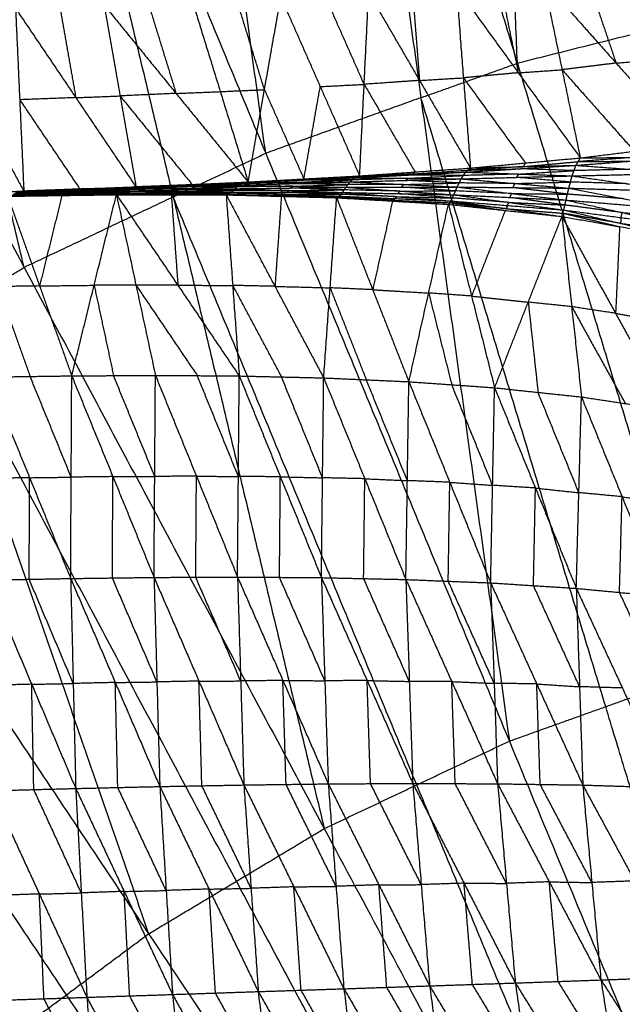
# Model space of a CAD drawing. Header units: millimetres. Extents: x -106 to 110, y -96 to 120.
# Tile 741 of 1020: x -15 to -7, y 33 to 46. Entities that reach past the tile are written whole.
import ezdxf

# ---------------------------------------------------------------- set-up
doc = ezdxf.new("R2010")
doc.units = ezdxf.units.MM
doc.header["$MEASUREMENT"] = 0
doc.layers.add('Default', color=7, linetype='Continuous', true_color=0x000000)

msp = doc.modelspace()

# ---------------------------------------------------------------- linework, layer by layer
at = {"layer": 'Default'}
for points in [[(-8.279, 45.245, 3.779), (-8.438, 49.393, 3.794), (-8.597, 53.54, 3.809)], [(-10.64, 53.028, 3.809), (-9.511, 44.805, 3.779), (-8.381, 36.581, 3.749)], [(-10.64, 53.028, 3.809), (-8.279, 45.245, 3.779), (-5.918, 37.463, 3.749)], [(-11.494, 44.095, 3.779), (-12.058, 48.207, 3.794), (-12.623, 52.319, 3.809)], [(-14.606, 51.609, 3.809), (-12.676, 43.536, 3.779), (-10.746, 35.463, 3.749)], [(-14.606, 51.609, 3.809), (-11.494, 44.095, 3.779), (-8.381, 36.581, 3.749)], [(-14.58, 42.636, 3.779), (-15.545, 46.672, 3.794), (-16.51, 50.709, 3.809)], [(-18.414, 49.808, 3.809), (-15.702, 41.963, 3.779), (-12.99, 34.118, 3.749)], [(-18.414, 49.808, 3.809), (-14.58, 42.636, 3.779), (-10.746, 35.463, 3.749)], [(-22.026, 47.643, 3.809), (-17.508, 40.88, 3.779), (-12.99, 34.118, 3.749)], [(-7.387, 46.336, -1.656), (-7.202, 45.792, -1.238), (-7.017, 45.248, -0.82)], [(-9.058, 46.212, -1.718), (-8.968, 45.059, -0.838), (-8.878, 43.906, 0.042)], [(-9.058, 46.212, -1.718), (-8.267, 45.124, -0.839), (-7.475, 44.036, 0.041)], [(-8.5, 46.251, -1.699), (-8.383, 45.687, -1.269), (-8.267, 45.124, -0.839)], [(-7.942, 46.29, -1.68), (-7.708, 45.163, -0.82), (-7.475, 44.036, 0.041)], [(-7.942, 46.29, -1.68), (-7.017, 45.248, -0.82), (-6.093, 44.206, 0.04)], [(-11.51, 44.908, -0.861), (-11.688, 45.486, -1.317), (-11.866, 46.063, -1.773)], [(-11.718, 43.728, 0.045), (-11.51, 44.908, -0.861), (-11.301, 46.089, -1.767)], [(-11.301, 46.089, -1.767), (-10.797, 44.947, -0.862), (-10.294, 43.806, 0.043)], [(-10.236, 44.976, -0.852), (-10.488, 45.547, -1.304), (-10.74, 46.117, -1.757)], [(-10.294, 43.806, 0.043), (-10.236, 44.976, -0.852), (-10.179, 46.146, -1.747)], [(-10.179, 46.146, -1.747), (-9.529, 45.026, -0.853), (-8.878, 43.906, 0.042)], [(-9.619, 46.179, -1.733), (-9.574, 45.603, -1.293), (-9.529, 45.026, -0.853)], [(-14.69, 45.947, -1.788), (-14.637, 44.779, -0.87), (-14.584, 43.61, 0.048)], [(-14.69, 45.947, -1.788), (-13.92, 44.806, -0.871), (-13.151, 43.665, 0.046)], [(-14.125, 45.969, -1.787), (-14.023, 45.388, -1.329), (-13.92, 44.806, -0.871)], [(-13.56, 45.991, -1.785), (-13.355, 44.828, -0.87), (-13.151, 43.665, 0.046)], [(-13.56, 45.991, -1.785), (-12.639, 44.86, -0.87), (-11.718, 43.728, 0.045)], [(-12.995, 46.014, -1.782), (-12.817, 45.437, -1.326), (-12.639, 44.86, -0.87)], [(-12.431, 46.037, -1.779), (-12.074, 44.883, -0.867), (-11.718, 43.728, 0.045)], [(-15.816, 45.904, -1.787), (-15.2, 44.757, -0.869), (-14.584, 43.61, 0.048)], [(-6.236, 45.757, 3.779), (-7.258, 45.501, 3.779), (-8.279, 45.245, 3.779)], [(-9.511, 44.805, 3.779), (-8.895, 45.025, 3.779), (-8.279, 45.245, 3.779)], [(-7.017, 45.248, -0.82), (-7.363, 45.205, -0.82), (-7.708, 45.163, -0.82)], [(-7.017, 45.248, -0.82), (-6.74, 45.271, -0.808), (-6.462, 45.294, -0.796)], [(-9.529, 45.026, -0.853), (-9.249, 45.043, -0.845), (-8.968, 45.059, -0.838)], [(-8.267, 45.124, -0.839), (-8.617, 45.092, -0.839), (-8.968, 45.059, -0.838)], [(-8.968, 45.059, -0.838), (-8.572, 44.515, -0.399), (-8.177, 43.971, 0.041)], [(-8.267, 45.124, -0.839), (-7.987, 45.143, -0.829), (-7.708, 45.163, -0.82)], [(-7.708, 45.163, -0.82), (-7.246, 44.642, -0.39), (-6.784, 44.121, 0.04)], [(-11.006, 43.767, 0.044), (-10.902, 44.357, -0.409), (-10.797, 44.947, -0.862)], [(-10.797, 44.947, -0.862), (-10.517, 44.962, -0.857), (-10.236, 44.976, -0.852)], [(-9.529, 45.026, -0.853), (-9.883, 45.001, -0.852), (-10.236, 44.976, -0.852)], [(-10.236, 44.976, -0.852), (-9.911, 44.416, -0.405), (-9.586, 43.856, 0.042)], [(-13.92, 44.806, -0.871), (-14.279, 44.792, -0.87), (-14.637, 44.779, -0.87)], [(-13.92, 44.806, -0.871), (-13.638, 44.817, -0.87), (-13.355, 44.828, -0.87)], [(-12.639, 44.86, -0.87), (-12.997, 44.844, -0.87), (-13.355, 44.828, -0.87)], [(-13.355, 44.828, -0.87), (-12.895, 44.262, -0.412), (-12.435, 43.697, 0.045)], [(-12.639, 44.86, -0.87), (-12.357, 44.871, -0.869), (-12.074, 44.883, -0.867)], [(-12.074, 44.883, -0.867), (-11.792, 44.896, -0.864), (-11.51, 44.908, -0.861)], [(-11.51, 44.908, -0.861), (-11.258, 44.338, -0.409), (-11.006, 43.767, 0.044)], [(-9.511, 44.805, 3.779), (-10.502, 44.45, 3.779), (-11.494, 44.095, 3.779)], [(-7.15, 37.022, 3.749), (-8.33, 40.913, 3.764), (-9.511, 44.805, 3.779)], [(-14.637, 44.779, -0.87), (-14.252, 44.208, -0.411), (-13.868, 43.637, 0.047)], [(-7.475, 44.036, 0.041), (-6.784, 44.121, 0.04), (-6.093, 44.206, 0.04)], [(-12.676, 43.536, 3.779), (-12.085, 43.816, 3.779), (-11.494, 44.095, 3.779)], [(-8.941, 43.854, -0.041), (-8.235, 43.897, -0.071), (-7.53, 43.941, -0.101)], [(-8.204, 43.924, -0.029), (-8.557, 43.902, -0.015), (-8.91, 43.88, 0)], [(-8.878, 43.906, 0.042), (-8.177, 43.971, 0.041), (-7.475, 44.036, 0.041)], [(-8.878, 43.906, 0.042), (-8.204, 43.924, -0.029), (-7.53, 43.941, -0.101)], [(-8.204, 43.924, -0.029), (-7.853, 43.956, -0.03), (-7.502, 43.988, -0.03)], [(-8.177, 43.971, 0.041), (-8.19, 43.947, 0.006), (-8.204, 43.924, -0.029)], [(-7.579, 43.806, -0.197), (-7.554, 43.873, -0.149), (-7.53, 43.941, -0.101)], [(-7.53, 43.941, -0.101), (-6.829, 43.995, -0.14), (-6.128, 44.048, -0.179)], [(-7.53, 43.941, -0.101), (-7.502, 43.988, -0.03), (-7.475, 44.036, 0.041)], [(-7.53, 43.941, -0.101), (-6.844, 43.89, -0.21), (-6.158, 43.84, -0.318)], [(-6.801, 44.042, -0.069), (-7.152, 44.015, -0.049), (-7.502, 43.988, -0.03)], [(-7.502, 43.988, -0.03), (-7.166, 43.991, -0.085), (-6.829, 43.995, -0.14)], [(-7.475, 44.036, 0.041), (-6.801, 44.042, -0.069), (-6.128, 44.048, -0.179)], [(-11.718, 43.728, 0.045), (-11.006, 43.767, 0.044), (-10.294, 43.806, 0.043)], [(-10.358, 43.781, 0), (-9.65, 43.818, -0.02), (-8.941, 43.854, -0.041)], [(-10.358, 43.781, 0), (-10.326, 43.794, 0.022), (-10.294, 43.806, 0.043)], [(-9.617, 43.83, 0.001), (-9.972, 43.812, 0.011), (-10.326, 43.794, 0.022)], [(-10.326, 43.794, 0.022), (-9.988, 43.806, 0.001), (-9.65, 43.818, -0.02)], [(-10.294, 43.806, 0.043), (-9.586, 43.856, 0.042), (-8.878, 43.906, 0.042)], [(-10.294, 43.806, 0.043), (-9.617, 43.83, 0.001), (-8.941, 43.854, -0.041)], [(-9.678, 43.775, -0.052), (-9.323, 43.793, -0.062), (-8.969, 43.811, -0.073)], [(-8.969, 43.811, -0.073), (-9.309, 43.814, -0.047), (-9.65, 43.818, -0.02)], [(-9.617, 43.83, 0.001), (-9.263, 43.855, 0.001), (-8.91, 43.88, 0)], [(-9.586, 43.856, 0.042), (-9.602, 43.843, 0.022), (-9.617, 43.83, 0.001)], [(-8.997, 43.768, -0.104), (-8.969, 43.811, -0.073), (-8.941, 43.854, -0.041)], [(-8.997, 43.768, -0.104), (-8.288, 43.787, -0.15), (-7.579, 43.806, -0.197)], [(-8.26, 43.83, -0.119), (-8.614, 43.82, -0.096), (-8.969, 43.811, -0.073)], [(-8.941, 43.854, -0.041), (-8.91, 43.88, 0), (-8.878, 43.906, 0.042)], [(-8.941, 43.854, -0.041), (-8.26, 43.83, -0.119), (-7.579, 43.806, -0.197)], [(-8.91, 43.88, 0), (-8.572, 43.889, -0.035), (-8.235, 43.897, -0.071)], [(-8.288, 43.787, -0.15), (-8.274, 43.808, -0.135), (-8.26, 43.83, -0.119)], [(-8.26, 43.83, -0.119), (-7.907, 43.852, -0.134), (-7.554, 43.873, -0.149)], [(-7.554, 43.873, -0.149), (-7.895, 43.885, -0.11), (-8.235, 43.897, -0.071)], [(-7.621, 43.649, -0.219), (-7.6, 43.727, -0.208), (-7.579, 43.806, -0.197)], [(-7.579, 43.806, -0.197), (-6.868, 43.823, -0.258), (-6.158, 43.84, -0.318)], [(-7.579, 43.806, -0.197), (-6.881, 43.706, -0.275), (-6.184, 43.606, -0.352)], [(-6.844, 43.89, -0.21), (-7.199, 43.882, -0.179), (-7.554, 43.873, -0.149)], [(-13.254, 43.645, 0.022), (-12.545, 43.666, 0.011), (-11.836, 43.688, 0.001)], [(-12.52, 43.676, 0.02), (-12.875, 43.665, 0.026), (-13.229, 43.654, 0.031)], [(-13.205, 43.664, 0.04), (-12.492, 43.691, 0.033), (-11.78, 43.719, 0.026)], [(-13.205, 43.664, 0.04), (-12.52, 43.676, 0.02), (-11.836, 43.688, 0.001)], [(-12.465, 43.692, 0.036), (-12.822, 43.678, 0.04), (-13.178, 43.664, 0.043)], [(-13.178, 43.664, 0.043), (-12.835, 43.678, 0.038), (-12.492, 43.691, 0.033)], [(-13.151, 43.665, 0.046), (-12.435, 43.697, 0.045), (-11.718, 43.728, 0.045)], [(-13.151, 43.665, 0.046), (-12.465, 43.692, 0.036), (-11.78, 43.719, 0.026)], [(-12.545, 43.666, 0.011), (-12.532, 43.671, 0.016), (-12.52, 43.676, 0.02)], [(-12.52, 43.676, 0.02), (-12.164, 43.689, 0.017), (-11.808, 43.703, 0.013)], [(-11.808, 43.703, 0.013), (-12.15, 43.697, 0.023), (-12.492, 43.691, 0.033)], [(-12.465, 43.692, 0.036), (-12.107, 43.708, 0.036), (-11.749, 43.724, 0.035)], [(-12.435, 43.697, 0.045), (-12.45, 43.694, 0.041), (-12.465, 43.692, 0.036)], [(-11.885, 43.642, -0.004), (-11.86, 43.665, -0.002), (-11.836, 43.688, 0.001)], [(-11.152, 43.674, -0.024), (-11.506, 43.669, -0.013), (-11.86, 43.665, -0.002)], [(-11.836, 43.688, 0.001), (-11.126, 43.708, -0.02), (-10.417, 43.729, -0.04)], [(-11.836, 43.688, 0.001), (-11.808, 43.703, 0.013), (-11.78, 43.719, 0.026)], [(-11.836, 43.688, 0.001), (-11.152, 43.674, -0.024), (-10.469, 43.66, -0.048)], [(-11.098, 43.724, -0.007), (-11.453, 43.714, 0.003), (-11.808, 43.703, 0.013)], [(-11.78, 43.719, 0.026), (-11.069, 43.75, 0.013), (-10.358, 43.781, 0)], [(-11.78, 43.719, 0.026), (-11.098, 43.724, -0.007), (-10.417, 43.729, -0.04)], [(-11.78, 43.719, 0.026), (-11.749, 43.724, 0.035), (-11.718, 43.728, 0.045)], [(-11.038, 43.755, 0.022), (-11.394, 43.739, 0.029), (-11.749, 43.724, 0.035)], [(-11.749, 43.724, 0.035), (-11.409, 43.737, 0.024), (-11.069, 43.75, 0.013)], [(-11.718, 43.728, 0.045), (-11.038, 43.755, 0.022), (-10.358, 43.781, 0)], [(-11.177, 43.651, -0.026), (-11.165, 43.662, -0.025), (-11.152, 43.674, -0.024)], [(-11.152, 43.674, -0.024), (-10.798, 43.684, -0.034), (-10.443, 43.694, -0.044)], [(-11.126, 43.708, -0.02), (-11.112, 43.716, -0.013), (-11.098, 43.724, -0.007)], [(-10.443, 43.694, -0.044), (-10.785, 43.701, -0.032), (-11.126, 43.708, -0.02)], [(-11.098, 43.724, -0.007), (-10.743, 43.739, -0.013), (-10.388, 43.755, -0.02)], [(-10.388, 43.755, -0.02), (-10.728, 43.753, -0.003), (-11.069, 43.75, 0.013)], [(-11.038, 43.755, 0.022), (-10.682, 43.774, 0.022), (-10.326, 43.794, 0.022)], [(-11.006, 43.767, 0.044), (-11.022, 43.761, 0.033), (-11.038, 43.755, 0.022)], [(-10.469, 43.66, -0.048), (-10.443, 43.694, -0.044), (-10.417, 43.729, -0.04)], [(-9.732, 43.696, -0.079), (-10.088, 43.695, -0.061), (-10.443, 43.694, -0.044)], [(-10.417, 43.729, -0.04), (-10.388, 43.755, -0.02), (-10.358, 43.781, 0)], [(-10.417, 43.729, -0.04), (-9.707, 43.748, -0.072), (-8.997, 43.768, -0.104)], [(-10.417, 43.729, -0.04), (-9.732, 43.696, -0.079), (-9.047, 43.664, -0.118)], [(-9.678, 43.775, -0.052), (-10.033, 43.765, -0.036), (-10.388, 43.755, -0.02)], [(-10.358, 43.781, 0), (-9.678, 43.775, -0.052), (-8.997, 43.768, -0.104)], [(-9.758, 43.662, -0.083), (-9.745, 43.679, -0.081), (-9.732, 43.696, -0.079)], [(-9.732, 43.696, -0.079), (-9.377, 43.706, -0.095), (-9.022, 43.716, -0.111)], [(-9.707, 43.748, -0.072), (-9.692, 43.762, -0.062), (-9.678, 43.775, -0.052)], [(-9.022, 43.716, -0.111), (-9.365, 43.732, -0.091), (-9.707, 43.748, -0.072)], [(-9.047, 43.664, -0.118), (-9.022, 43.716, -0.111), (-8.997, 43.768, -0.104)], [(-8.309, 43.709, -0.162), (-8.666, 43.712, -0.136), (-9.022, 43.716, -0.111)], [(-8.997, 43.768, -0.104), (-8.309, 43.709, -0.162), (-7.621, 43.649, -0.219)], [(-8.334, 43.656, -0.169), (-8.322, 43.682, -0.165), (-8.309, 43.709, -0.162)], [(-8.309, 43.709, -0.162), (-7.954, 43.718, -0.185), (-7.6, 43.727, -0.208)], [(-7.6, 43.727, -0.208), (-7.944, 43.757, -0.179), (-8.288, 43.787, -0.15)], [(-6.881, 43.706, -0.275), (-7.241, 43.717, -0.241), (-7.6, 43.727, -0.208)], [(-16.056, 43.559, 0.047), (-15.342, 43.585, 0.046), (-14.629, 43.611, 0.045)], [(-16.021, 43.556, 0.051), (-15.325, 43.584, 0.048), (-14.629, 43.611, 0.045)], [(-16.021, 43.556, 0.051), (-15.303, 43.583, 0.05), (-14.584, 43.61, 0.048)], [(-15.325, 43.584, 0.048), (-14.966, 43.597, 0.047), (-14.607, 43.611, 0.047)], [(-14.793, 43.548, 0.048), (-14.097, 43.557, 0.047), (-13.401, 43.566, 0.046)], [(-14.793, 43.548, 0.048), (-14.383, 42.399, -0.909), (-13.972, 41.25, -1.866)], [(-14.781, 43.547, 0.047), (-14.439, 43.552, 0.047), (-14.097, 43.557, 0.047)], [(-14.085, 43.556, 0.046), (-14.433, 43.551, 0.046), (-14.781, 43.547, 0.047)], [(-14.769, 43.546, 0.045), (-14.07, 43.556, 0.043), (-13.371, 43.567, 0.04)], [(-14.769, 43.546, 0.045), (-14.085, 43.556, 0.046), (-13.401, 43.566, 0.046)], [(-14.056, 43.562, 0.037), (-14.405, 43.557, 0.038), (-14.754, 43.552, 0.039)], [(-14.74, 43.557, 0.033), (-14.038, 43.571, 0.029), (-13.337, 43.584, 0.025)], [(-14.74, 43.557, 0.033), (-14.056, 43.562, 0.037), (-13.371, 43.567, 0.04)], [(-14.022, 43.581, 0.027), (-14.373, 43.574, 0.029), (-14.724, 43.568, 0.031)], [(-14.707, 43.578, 0.029), (-14.003, 43.596, 0.024), (-13.298, 43.614, 0.019)], [(-14.707, 43.578, 0.029), (-14.022, 43.581, 0.027), (-13.337, 43.584, 0.025)], [(-13.984, 43.606, 0.025), (-14.336, 43.598, 0.028), (-14.689, 43.589, 0.03)], [(-14.67, 43.599, 0.032), (-13.962, 43.622, 0.027), (-13.254, 43.645, 0.022)], [(-14.67, 43.599, 0.032), (-13.984, 43.606, 0.025), (-13.298, 43.614, 0.019)], [(-14.67, 43.599, 0.032), (-14.65, 43.605, 0.039), (-14.629, 43.611, 0.045)], [(-13.941, 43.628, 0.034), (-14.296, 43.617, 0.036), (-14.65, 43.605, 0.039)], [(-14.629, 43.611, 0.045), (-13.917, 43.637, 0.043), (-13.205, 43.664, 0.04)], [(-14.629, 43.611, 0.045), (-13.941, 43.628, 0.034), (-13.254, 43.645, 0.022)], [(-14.629, 43.611, 0.045), (-14.607, 43.611, 0.047), (-14.584, 43.61, 0.048)], [(-14.607, 43.611, 0.047), (-14.262, 43.624, 0.045), (-13.917, 43.637, 0.043)], [(-13.894, 43.637, 0.044), (-14.251, 43.624, 0.045), (-14.607, 43.611, 0.047)], [(-14.584, 43.61, 0.048), (-13.868, 43.637, 0.047), (-13.151, 43.665, 0.046)], [(-14.584, 43.61, 0.048), (-13.894, 43.637, 0.044), (-13.205, 43.664, 0.04)], [(-14.097, 43.557, 0.047), (-14.24, 42.978, -0.431), (-14.383, 42.399, -0.909)], [(-14.085, 43.556, 0.046), (-13.735, 43.561, 0.044), (-13.386, 43.566, 0.043)], [(-14.07, 43.556, 0.043), (-14.077, 43.556, 0.044), (-14.085, 43.556, 0.046)], [(-14.07, 43.556, 0.043), (-14.063, 43.559, 0.04), (-14.056, 43.562, 0.037)], [(-14.056, 43.562, 0.037), (-13.705, 43.569, 0.035), (-13.354, 43.575, 0.032)], [(-14.038, 43.571, 0.029), (-14.03, 43.576, 0.028), (-14.022, 43.581, 0.027)], [(-13.354, 43.575, 0.032), (-13.696, 43.573, 0.031), (-14.038, 43.571, 0.029)], [(-14.022, 43.581, 0.027), (-13.67, 43.59, 0.024), (-13.317, 43.599, 0.022)], [(-14.003, 43.596, 0.024), (-13.993, 43.601, 0.025), (-13.984, 43.606, 0.025)], [(-13.317, 43.599, 0.022), (-13.66, 43.597, 0.023), (-14.003, 43.596, 0.024)], [(-13.984, 43.606, 0.025), (-13.63, 43.618, 0.023), (-13.276, 43.629, 0.021)], [(-13.972, 41.25, -1.866), (-13.686, 42.408, -0.91), (-13.401, 43.566, 0.046)], [(-13.276, 43.629, 0.021), (-13.619, 43.626, 0.024), (-13.962, 43.622, 0.027)], [(-13.962, 43.622, 0.027), (-13.952, 43.625, 0.03), (-13.941, 43.628, 0.034)], [(-13.941, 43.628, 0.034), (-13.585, 43.641, 0.032), (-13.229, 43.654, 0.031)], [(-13.229, 43.654, 0.031), (-13.573, 43.646, 0.037), (-13.917, 43.637, 0.043)], [(-13.894, 43.637, 0.044), (-13.536, 43.651, 0.044), (-13.178, 43.664, 0.043)], [(-13.868, 43.637, 0.047), (-13.881, 43.637, 0.046), (-13.894, 43.637, 0.044)], [(-13.401, 43.566, 0.046), (-13.386, 43.566, 0.043), (-13.371, 43.567, 0.04)], [(-13.401, 43.566, 0.046), (-13.152, 42.411, -0.906), (-12.903, 41.256, -1.858)], [(-13.401, 43.566, 0.046), (-12.7, 43.565, 0.045), (-11.999, 43.564, 0.044)], [(-13.401, 43.566, 0.046), (-12.616, 42.408, -0.899), (-11.832, 41.249, -1.843)], [(-13.386, 43.566, 0.043), (-13.043, 43.566, 0.044), (-12.7, 43.565, 0.045)], [(-12.685, 43.565, 0.042), (-13.036, 43.566, 0.042), (-13.386, 43.566, 0.043)], [(-13.371, 43.567, 0.04), (-13.354, 43.575, 0.032), (-13.337, 43.584, 0.025)], [(-13.371, 43.567, 0.04), (-12.669, 43.568, 0.034), (-11.967, 43.57, 0.027)], [(-13.371, 43.567, 0.04), (-12.685, 43.565, 0.042), (-11.999, 43.564, 0.044)], [(-12.652, 43.577, 0.026), (-13.003, 43.576, 0.029), (-13.354, 43.575, 0.032)], [(-13.337, 43.584, 0.025), (-13.317, 43.599, 0.022), (-13.298, 43.614, 0.019)], [(-13.337, 43.584, 0.025), (-12.633, 43.592, 0.014), (-11.929, 43.599, 0.004)], [(-13.337, 43.584, 0.025), (-12.652, 43.577, 0.026), (-11.967, 43.57, 0.027)], [(-12.613, 43.606, 0.011), (-12.965, 43.603, 0.017), (-13.317, 43.599, 0.022)], [(-13.298, 43.614, 0.019), (-13.276, 43.629, 0.021), (-13.254, 43.645, 0.022)], [(-13.298, 43.614, 0.019), (-12.591, 43.628, 0.007), (-11.885, 43.642, -0.004)], [(-13.298, 43.614, 0.019), (-12.613, 43.606, 0.011), (-11.929, 43.599, 0.004)], [(-12.569, 43.643, 0.009), (-12.923, 43.636, 0.015), (-13.276, 43.629, 0.021)], [(-13.254, 43.645, 0.022), (-13.229, 43.654, 0.031), (-13.205, 43.664, 0.04)], [(-13.254, 43.645, 0.022), (-12.569, 43.643, 0.009), (-11.885, 43.642, -0.004)], [(-13.205, 43.664, 0.04), (-13.178, 43.664, 0.043), (-13.151, 43.665, 0.046)], [(-12.7, 43.565, 0.045), (-12.658, 42.986, -0.427), (-12.616, 42.408, -0.899)], [(-12.669, 43.568, 0.034), (-12.677, 43.567, 0.038), (-12.685, 43.565, 0.042)], [(-12.685, 43.565, 0.042), (-12.334, 43.566, 0.039), (-11.983, 43.567, 0.035)], [(-12.669, 43.568, 0.034), (-12.661, 43.573, 0.03), (-12.652, 43.577, 0.026)], [(-12.652, 43.577, 0.026), (-12.3, 43.581, 0.021), (-11.948, 43.584, 0.015)], [(-12.633, 43.592, 0.014), (-12.623, 43.599, 0.013), (-12.613, 43.606, 0.011)], [(-11.948, 43.584, 0.015), (-12.291, 43.588, 0.015), (-12.633, 43.592, 0.014)], [(-12.613, 43.606, 0.011), (-12.26, 43.613, 0.006), (-11.907, 43.62, 0)], [(-12.591, 43.628, 0.007), (-12.58, 43.635, 0.008), (-12.569, 43.643, 0.009)], [(-11.907, 43.62, 0), (-12.249, 43.624, 0.004), (-12.591, 43.628, 0.007)], [(-12.569, 43.643, 0.009), (-12.215, 43.654, 0.004), (-11.86, 43.665, -0.002)], [(-11.86, 43.665, -0.002), (-12.202, 43.665, 0.005), (-12.545, 43.666, 0.011)], [(-11.999, 43.564, 0.044), (-11.983, 43.567, 0.035), (-11.967, 43.57, 0.027)], [(-11.999, 43.564, 0.044), (-11.916, 42.406, -0.9), (-11.832, 41.249, -1.843)], [(-11.999, 43.564, 0.044), (-11.376, 42.394, -0.889), (-10.753, 41.224, -1.822)], [(-11.999, 43.564, 0.044), (-11.294, 43.545, 0.043), (-10.588, 43.527, 0.042)], [(-11.983, 43.567, 0.035), (-11.639, 43.556, 0.039), (-11.294, 43.545, 0.043)], [(-11.278, 43.549, 0.034), (-11.631, 43.558, 0.035), (-11.983, 43.567, 0.035)], [(-11.967, 43.57, 0.027), (-11.948, 43.584, 0.015), (-11.929, 43.599, 0.004)], [(-11.967, 43.57, 0.027), (-11.278, 43.549, 0.034), (-10.588, 43.527, 0.042)], [(-11.967, 43.57, 0.027), (-11.261, 43.558, 0.015), (-10.555, 43.547, 0.002)], [(-11.242, 43.573, 0.003), (-11.595, 43.579, 0.009), (-11.948, 43.584, 0.015)], [(-11.929, 43.599, 0.004), (-11.907, 43.62, 0), (-11.885, 43.642, -0.004)], [(-11.929, 43.599, 0.004), (-11.242, 43.573, 0.003), (-10.555, 43.547, 0.002)], [(-11.929, 43.599, 0.004), (-11.222, 43.597, -0.016), (-10.515, 43.594, -0.035)], [(-11.2, 43.618, -0.02), (-11.554, 43.619, -0.01), (-11.907, 43.62, 0)], [(-11.885, 43.642, -0.004), (-11.177, 43.651, -0.026), (-10.469, 43.66, -0.048)], [(-11.885, 43.642, -0.004), (-11.2, 43.618, -0.02), (-10.515, 43.594, -0.035)], [(-11.294, 43.545, 0.043), (-11.335, 42.97, -0.423), (-11.376, 42.394, -0.889)], [(-11.261, 43.558, 0.015), (-11.269, 43.553, 0.024), (-11.278, 43.549, 0.034)], [(-11.278, 43.549, 0.034), (-10.925, 43.543, 0.028), (-10.572, 43.537, 0.022)], [(-11.261, 43.558, 0.015), (-11.252, 43.565, 0.009), (-11.242, 43.573, 0.003)], [(-11.242, 43.573, 0.003), (-10.889, 43.572, -0.007), (-10.535, 43.57, -0.017)], [(-11.222, 43.597, -0.016), (-11.211, 43.607, -0.018), (-11.2, 43.618, -0.02)], [(-10.535, 43.57, -0.017), (-10.879, 43.583, -0.016), (-11.222, 43.597, -0.016)], [(-11.2, 43.618, -0.02), (-10.846, 43.623, -0.031), (-10.492, 43.627, -0.041)], [(-10.492, 43.627, -0.041), (-10.835, 43.639, -0.034), (-11.177, 43.651, -0.026)], [(-10.588, 43.527, 0.042), (-10.572, 43.537, 0.022), (-10.555, 43.547, 0.002)], [(-10.555, 43.547, 0.002), (-10.535, 43.57, -0.017), (-10.515, 43.594, -0.035)], [(-10.555, 43.547, 0.002), (-9.857, 43.494, 0.021), (-9.159, 43.442, 0.04)], [(-10.555, 43.547, 0.002), (-9.841, 43.516, -0.018), (-9.128, 43.485, -0.038)], [(-9.822, 43.54, -0.037), (-10.178, 43.555, -0.027), (-10.535, 43.57, -0.017)], [(-10.515, 43.594, -0.035), (-10.492, 43.627, -0.041), (-10.469, 43.66, -0.048)], [(-10.515, 43.594, -0.035), (-9.822, 43.54, -0.037), (-9.128, 43.485, -0.038)], [(-10.515, 43.594, -0.035), (-9.803, 43.579, -0.067), (-9.09, 43.564, -0.098)], [(-9.78, 43.612, -0.073), (-10.136, 43.619, -0.057), (-10.492, 43.627, -0.041)], [(-10.469, 43.66, -0.048), (-9.758, 43.662, -0.083), (-9.047, 43.664, -0.118)], [(-10.469, 43.66, -0.048), (-9.78, 43.612, -0.073), (-9.09, 43.564, -0.098)], [(-9.803, 43.579, -0.067), (-9.791, 43.595, -0.07), (-9.78, 43.612, -0.073)], [(-9.109, 43.524, -0.068), (-9.456, 43.552, -0.068), (-9.803, 43.579, -0.067)], [(-9.78, 43.612, -0.073), (-9.424, 43.613, -0.091), (-9.069, 43.614, -0.108)], [(-9.069, 43.614, -0.108), (-9.413, 43.638, -0.096), (-9.758, 43.662, -0.083)], [(-9.128, 43.485, -0.038), (-9.109, 43.524, -0.068), (-9.09, 43.564, -0.098)], [(-9.09, 43.564, -0.098), (-9.069, 43.614, -0.108), (-9.047, 43.664, -0.118)], [(-9.09, 43.564, -0.098), (-8.388, 43.467, -0.098), (-7.686, 43.37, -0.097)], [(-9.09, 43.564, -0.098), (-8.374, 43.53, -0.144), (-7.657, 43.497, -0.189)], [(-8.352, 43.58, -0.154), (-8.71, 43.597, -0.131), (-9.069, 43.614, -0.108)], [(-9.047, 43.664, -0.118), (-8.352, 43.58, -0.154), (-7.657, 43.497, -0.189)], [(-9.047, 43.664, -0.118), (-8.334, 43.656, -0.169), (-7.621, 43.649, -0.219)], [(-8.374, 43.53, -0.144), (-8.363, 43.555, -0.149), (-8.352, 43.58, -0.154)], [(-8.352, 43.58, -0.154), (-7.995, 43.577, -0.179), (-7.639, 43.573, -0.204)], [(-7.639, 43.573, -0.204), (-7.986, 43.615, -0.186), (-8.334, 43.656, -0.169)], [(-7.657, 43.497, -0.189), (-7.639, 43.573, -0.204), (-7.621, 43.649, -0.219)], [(-6.913, 43.513, -0.264), (-7.276, 43.543, -0.234), (-7.639, 43.573, -0.204)], [(-7.621, 43.649, -0.219), (-6.913, 43.513, -0.264), (-6.205, 43.377, -0.309)], [(-7.621, 43.649, -0.219), (-6.902, 43.627, -0.286), (-6.184, 43.606, -0.352)], [(-12.676, 43.536, 3.779), (-13.628, 43.086, 3.779), (-14.58, 42.636, 3.779)], [(-9.564, 36.022, 3.749), (-11.12, 39.779, 3.764), (-12.676, 43.536, 3.779)], [(-10.753, 41.224, -1.822), (-10.671, 42.375, -0.89), (-10.588, 43.527, 0.042)], [(-10.588, 43.527, 0.042), (-10.127, 42.351, -0.875), (-9.665, 41.175, -1.791)], [(-10.588, 43.527, 0.042), (-9.874, 43.484, 0.041), (-9.159, 43.442, 0.04)], [(-10.572, 43.537, 0.022), (-10.223, 43.511, 0.031), (-9.874, 43.484, 0.041)], [(-9.857, 43.494, 0.021), (-10.214, 43.515, 0.021), (-10.572, 43.537, 0.022)], [(-9.874, 43.484, 0.041), (-10, 42.918, -0.417), (-10.127, 42.351, -0.875)], [(-9.841, 43.516, -0.018), (-9.849, 43.505, 0.001), (-9.857, 43.494, 0.021)], [(-9.857, 43.494, 0.021), (-9.5, 43.479, 0.011), (-9.143, 43.463, 0.001)], [(-9.841, 43.516, -0.018), (-9.831, 43.528, -0.028), (-9.822, 43.54, -0.037)], [(-9.822, 43.54, -0.037), (-9.465, 43.532, -0.053), (-9.109, 43.524, -0.068)], [(-9.665, 41.175, -1.791), (-9.412, 42.309, -0.876), (-9.159, 43.442, 0.04)], [(-9.159, 43.442, 0.04), (-9.143, 43.463, 0.001), (-9.128, 43.485, -0.038)], [(-9.159, 43.442, 0.04), (-8.864, 42.27, -0.855), (-8.57, 41.098, -1.75)], [(-9.159, 43.442, 0.04), (-8.434, 43.364, 0.039), (-7.709, 43.287, 0.038)], [(-9.143, 43.463, 0.001), (-8.789, 43.414, 0.02), (-8.434, 43.364, 0.039)], [(-8.418, 43.386, 0), (-8.781, 43.425, 0), (-9.143, 43.463, 0.001)], [(-9.128, 43.485, -0.038), (-8.418, 43.386, 0), (-7.709, 43.287, 0.038)], [(-9.128, 43.485, -0.038), (-8.407, 43.428, -0.068), (-7.686, 43.37, -0.097)], [(-8.388, 43.467, -0.098), (-8.749, 43.496, -0.083), (-9.109, 43.524, -0.068)], [(-8.407, 43.428, -0.068), (-8.413, 43.407, -0.034), (-8.418, 43.386, 0)], [(-8.407, 43.428, -0.068), (-8.398, 43.447, -0.083), (-8.388, 43.467, -0.098)], [(-8.388, 43.467, -0.098), (-8.03, 43.45, -0.12), (-7.671, 43.434, -0.143)], [(-7.671, 43.434, -0.143), (-8.023, 43.482, -0.143), (-8.374, 43.53, -0.144)], [(-7.686, 43.37, -0.097), (-7.671, 43.434, -0.143), (-7.657, 43.497, -0.189)], [(-6.939, 43.337, -0.182), (-7.305, 43.385, -0.162), (-7.671, 43.434, -0.143)], [(-7.657, 43.497, -0.189), (-6.939, 43.337, -0.182), (-6.222, 43.176, -0.174)], [(-7.657, 43.497, -0.189), (-6.931, 43.437, -0.249), (-6.205, 43.377, -0.309)], [(-8.434, 43.364, 0.039), (-8.649, 42.817, -0.408), (-8.864, 42.27, -0.855)], [(-8.418, 43.386, 0), (-8.058, 43.357, -0.015), (-7.698, 43.329, -0.03)], [(-7.709, 43.287, 0.038), (-7.698, 43.329, -0.03), (-7.686, 43.37, -0.097)], [(-7.698, 43.329, -0.03), (-7.335, 43.243, 0.004), (-6.972, 43.157, 0.037)], [(-6.96, 43.199, -0.031), (-7.329, 43.264, -0.03), (-7.698, 43.329, -0.03)], [(-7.686, 43.37, -0.097), (-6.96, 43.199, -0.031), (-6.235, 43.027, 0.036)], [(-7.686, 43.37, -0.097), (-6.954, 43.273, -0.136), (-6.222, 43.176, -0.174)], [(-6.954, 43.273, -0.136), (-6.947, 43.305, -0.159), (-6.939, 43.337, -0.182)], [(-6.939, 43.337, -0.182), (-6.576, 43.307, -0.212), (-6.214, 43.277, -0.242)], [(-8.57, 41.098, -1.75), (-8.14, 42.192, -0.856), (-7.709, 43.287, 0.038)], [(-7.709, 43.287, 0.038), (-7.585, 42.134, -0.831), (-7.46, 40.981, -1.699)], [(-7.709, 43.287, 0.038), (-7.024, 42.049, -0.8), (-6.338, 40.81, -1.638)], [(-7.709, 43.287, 0.038), (-6.972, 43.157, 0.037), (-6.235, 43.027, 0.036)], [(-6.954, 43.273, -0.136), (-6.957, 43.236, -0.083), (-6.96, 43.199, -0.031)], [(-6.96, 43.199, -0.031), (-6.594, 43.15, -0.05), (-6.228, 43.102, -0.069)], [(-6.972, 43.157, 0.037), (-6.998, 42.603, -0.382), (-7.024, 42.049, -0.8)], [(-15.702, 41.963, 3.779), (-15.141, 42.299, 3.779), (-14.58, 42.636, 3.779)], [(-14.383, 42.399, -0.909), (-14.649, 42.395, -0.91), (-14.914, 42.391, -0.911)], [(-14.914, 42.391, -0.911), (-14.709, 41.817, -1.39), (-14.504, 41.243, -1.868)], [(-14.383, 42.399, -0.909), (-14.035, 42.404, -0.91), (-13.686, 42.408, -0.91)], [(-13.152, 42.411, -0.906), (-13.419, 42.41, -0.908), (-13.686, 42.408, -0.91)], [(-13.686, 42.408, -0.91), (-13.562, 41.831, -1.386), (-13.438, 41.253, -1.862)], [(-13.152, 42.411, -0.906), (-12.76, 41.832, -1.378), (-12.368, 41.253, -1.851)], [(-12.616, 42.408, -0.899), (-12.884, 42.409, -0.903), (-13.152, 42.411, -0.906)], [(-12.616, 42.408, -0.899), (-12.266, 42.407, -0.899), (-11.916, 42.406, -0.9)], [(-11.916, 42.406, -0.9), (-11.604, 41.821, -1.366), (-11.292, 41.236, -1.833)], [(-11.376, 42.394, -0.889), (-11.646, 42.4, -0.894), (-11.916, 42.406, -0.9)], [(-11.376, 42.394, -0.889), (-11.024, 42.385, -0.889), (-10.671, 42.375, -0.89)], [(-10.671, 42.375, -0.89), (-10.44, 41.788, -1.348), (-10.209, 41.2, -1.806)], [(-10.127, 42.351, -0.875), (-10.399, 42.363, -0.882), (-10.671, 42.375, -0.89)], [(-10.127, 42.351, -0.875), (-9.769, 42.33, -0.875), (-9.412, 42.309, -0.876)], [(-9.412, 42.309, -0.876), (-9.265, 41.723, -1.323), (-9.117, 41.137, -1.77)], [(-8.864, 42.27, -0.855), (-9.138, 42.289, -0.865), (-9.412, 42.309, -0.876)], [(-8.864, 42.27, -0.855), (-8.502, 42.231, -0.856), (-8.14, 42.192, -0.856)], [(-8.14, 42.192, -0.856), (-8.077, 41.616, -1.29), (-8.015, 41.039, -1.724)], [(-7.585, 42.134, -0.831), (-7.862, 42.163, -0.843), (-8.14, 42.192, -0.856)], [(-7.585, 42.134, -0.831), (-7.242, 41.515, -1.249), (-6.899, 40.896, -1.668)], [(-7.024, 42.049, -0.8), (-7.304, 42.091, -0.815), (-7.585, 42.134, -0.831)], [(-7.024, 42.049, -0.8), (-6.655, 41.984, -0.8), (-6.286, 41.919, -0.801)], [(-11.868, 34.79, 3.749), (-13.785, 38.377, 3.764), (-15.702, 41.963, 3.779)], [(-15.035, 41.235, -1.87), (-14.504, 41.243, -1.868), (-13.972, 41.25, -1.866)], [(-15.035, 41.235, -1.87), (-14.51, 39.948, -2.376), (-13.986, 38.66, -2.881)], [(-13.979, 39.955, -2.374), (-14.241, 40.599, -2.121), (-14.504, 41.243, -1.868)], [(-13.986, 38.66, -2.881), (-13.979, 39.955, -2.374), (-13.972, 41.25, -1.866)], [(-13.972, 41.25, -1.866), (-13.438, 41.253, -1.862), (-12.903, 41.256, -1.858)], [(-13.972, 41.25, -1.866), (-13.446, 39.962, -2.369), (-12.921, 38.674, -2.872)], [(-12.912, 39.965, -2.365), (-13.175, 40.609, -2.114), (-13.438, 41.253, -1.862)], [(-12.921, 38.674, -2.872), (-12.912, 39.965, -2.365), (-12.903, 41.256, -1.858)], [(-12.903, 41.256, -1.858), (-12.379, 39.967, -2.356), (-11.854, 38.679, -2.854)], [(-12.903, 41.256, -1.858), (-12.368, 41.253, -1.851), (-11.832, 41.249, -1.843)], [(-11.843, 39.964, -2.349), (-12.105, 40.608, -2.1), (-12.368, 41.253, -1.851)], [(-11.854, 38.679, -2.854), (-11.843, 39.964, -2.349), (-11.832, 41.249, -1.843)], [(-11.832, 41.249, -1.843), (-11.307, 39.96, -2.334), (-10.782, 38.671, -2.825)], [(-11.832, 41.249, -1.843), (-11.292, 41.236, -1.833), (-10.753, 41.224, -1.822)], [(-10.768, 39.947, -2.323), (-11.03, 40.592, -2.078), (-11.292, 41.236, -1.833)], [(-10.782, 38.671, -2.825), (-10.768, 39.947, -2.323), (-10.753, 41.224, -1.822)], [(-10.753, 41.224, -1.822), (-10.228, 39.935, -2.301), (-9.703, 38.647, -2.781)], [(-10.753, 41.224, -1.822), (-10.209, 41.2, -1.806), (-9.665, 41.175, -1.791)], [(-9.684, 39.911, -2.286), (-9.947, 40.555, -2.046), (-10.209, 41.2, -1.806)], [(-9.703, 38.647, -2.781), (-9.684, 39.911, -2.286), (-9.665, 41.175, -1.791)], [(-9.665, 41.175, -1.791), (-9.142, 39.89, -2.257), (-8.62, 38.604, -2.722)], [(-9.665, 41.175, -1.791), (-9.117, 41.137, -1.77), (-8.57, 41.098, -1.75)], [(-8.595, 39.851, -2.236), (-8.856, 40.494, -2.003), (-9.117, 41.137, -1.77)], [(-8.62, 38.604, -2.722), (-8.595, 39.851, -2.236), (-8.57, 41.098, -1.75)], [(-8.57, 41.098, -1.75), (-8.048, 39.816, -2.199), (-7.526, 38.534, -2.647)], [(-8.57, 41.098, -1.75), (-8.015, 41.039, -1.724), (-7.46, 40.981, -1.699)], [(-7.493, 39.757, -2.173), (-7.754, 40.398, -1.949), (-8.015, 41.039, -1.724)], [(-7.526, 38.534, -2.647), (-7.493, 39.757, -2.173), (-7.46, 40.981, -1.699)], [(-7.46, 40.981, -1.699), (-6.941, 39.705, -2.128), (-6.421, 38.429, -2.556)], [(-7.46, 40.981, -1.699), (-6.899, 40.896, -1.668), (-6.338, 40.81, -1.638)], [(-14.04, 33.339, 3.749), (-16.299, 36.72, 3.764), (-18.558, 40.101, 3.779)], [(-14.51, 39.948, -2.376), (-14.776, 39.943, -2.376), (-15.041, 39.938, -2.377)], [(-14.516, 38.65, -2.883), (-14.513, 39.299, -2.629), (-14.51, 39.948, -2.376)], [(-14.51, 39.948, -2.376), (-14.245, 39.952, -2.375), (-13.979, 39.955, -2.374)], [(-13.446, 39.962, -2.369), (-13.713, 39.959, -2.372), (-13.979, 39.955, -2.374)], [(-13.453, 38.667, -2.877), (-13.45, 39.315, -2.623), (-13.446, 39.962, -2.369)], [(-13.446, 39.962, -2.369), (-13.179, 39.964, -2.367), (-12.912, 39.965, -2.365)], [(-12.379, 39.967, -2.356), (-12.645, 39.966, -2.361), (-12.912, 39.965, -2.365)], [(-12.388, 38.676, -2.863), (-12.383, 39.322, -2.61), (-12.379, 39.967, -2.356)], [(-12.379, 39.967, -2.356), (-12.111, 39.966, -2.352), (-11.843, 39.964, -2.349)], [(-11.307, 39.96, -2.334), (-11.575, 39.962, -2.341), (-11.843, 39.964, -2.349)], [(-11.318, 38.675, -2.839), (-11.312, 39.317, -2.587), (-11.307, 39.96, -2.334)], [(-11.307, 39.96, -2.334), (-11.037, 39.954, -2.329), (-10.768, 39.947, -2.323)], [(-10.228, 39.935, -2.301), (-10.498, 39.941, -2.312), (-10.768, 39.947, -2.323)], [(-10.243, 38.659, -2.803), (-10.235, 39.297, -2.552), (-10.228, 39.935, -2.301)], [(-10.228, 39.935, -2.301), (-9.956, 39.923, -2.294), (-9.684, 39.911, -2.286)], [(-9.142, 39.89, -2.257), (-9.413, 39.9, -2.271), (-9.684, 39.911, -2.286)], [(-9.162, 38.625, -2.752), (-9.152, 39.257, -2.504), (-9.142, 39.89, -2.257)], [(-9.142, 39.89, -2.257), (-8.869, 39.87, -2.246), (-8.595, 39.851, -2.236)], [(-8.048, 39.816, -2.199), (-8.322, 39.833, -2.217), (-8.595, 39.851, -2.236)], [(-8.073, 38.569, -2.685), (-8.06, 39.192, -2.442), (-8.048, 39.816, -2.199)], [(-8.048, 39.816, -2.199), (-7.771, 39.787, -2.186), (-7.493, 39.757, -2.173)], [(-6.941, 39.705, -2.128), (-7.217, 39.731, -2.15), (-7.493, 39.757, -2.173)], [(-6.974, 38.482, -2.602), (-6.957, 39.093, -2.365), (-6.941, 39.705, -2.128)], [(-6.941, 39.705, -2.128), (-6.66, 39.663, -2.112), (-6.38, 39.62, -2.097)], [(-15.047, 38.64, -2.884), (-14.516, 38.65, -2.883), (-13.986, 38.66, -2.881)], [(-15.047, 38.64, -2.884), (-14.484, 37.308, -3.004), (-13.921, 35.976, -3.124)], [(-13.953, 37.318, -3.003), (-14.235, 37.984, -2.943), (-14.516, 38.65, -2.883)], [(-13.986, 38.66, -2.881), (-13.453, 38.667, -2.877), (-12.921, 38.674, -2.872)], [(-13.986, 38.66, -2.881), (-13.953, 37.318, -3.003), (-13.921, 35.976, -3.124)], [(-13.986, 38.66, -2.881), (-13.416, 37.331, -3), (-12.847, 36.001, -3.118)], [(-12.884, 37.338, -2.995), (-13.169, 38.002, -2.936), (-13.453, 38.667, -2.877)], [(-12.921, 38.674, -2.872), (-12.388, 38.676, -2.863), (-11.854, 38.679, -2.854)], [(-12.921, 38.674, -2.872), (-12.884, 37.338, -2.995), (-12.847, 36.001, -3.118)], [(-12.921, 38.674, -2.872), (-12.347, 37.348, -2.987), (-11.773, 36.021, -3.102)], [(-11.813, 37.35, -2.978), (-12.1, 38.013, -2.921), (-12.388, 38.676, -2.863)], [(-11.854, 38.679, -2.854), (-11.813, 37.35, -2.978), (-11.773, 36.021, -3.102)], [(-11.854, 38.679, -2.854), (-11.318, 38.675, -2.839), (-10.782, 38.671, -2.825)], [(-11.854, 38.679, -2.854), (-11.275, 37.357, -2.964), (-10.695, 36.035, -3.073)], [(-10.739, 37.353, -2.949), (-11.028, 38.014, -2.894), (-11.318, 38.675, -2.839)], [(-10.782, 38.671, -2.825), (-10.739, 37.353, -2.949), (-10.695, 36.035, -3.073)], [(-10.782, 38.671, -2.825), (-10.243, 38.659, -2.803), (-9.703, 38.647, -2.781)], [(-10.782, 38.671, -2.825), (-10.198, 37.356, -2.927), (-9.615, 36.04, -3.03)], [(-9.659, 37.344, -2.905), (-9.951, 38.001, -2.854), (-10.243, 38.659, -2.803)], [(-9.703, 38.647, -2.781), (-9.659, 37.344, -2.905), (-9.615, 36.04, -3.03)], [(-9.703, 38.647, -2.781), (-9.162, 38.625, -2.752), (-8.62, 38.604, -2.722)], [(-9.703, 38.647, -2.781), (-9.117, 37.342, -2.875), (-8.531, 36.036, -2.969)], [(-8.575, 37.32, -2.846), (-8.868, 37.973, -2.799), (-9.162, 38.625, -2.752)], [(-8.62, 38.604, -2.722), (-8.575, 37.32, -2.846), (-8.531, 36.036, -2.969)], [(-8.62, 38.604, -2.722), (-8.073, 38.569, -2.685), (-7.526, 38.534, -2.647)], [(-8.62, 38.604, -2.722), (-8.031, 37.312, -2.806), (-7.443, 36.02, -2.89)], [(-7.484, 37.277, -2.769), (-7.779, 37.923, -2.727), (-8.073, 38.569, -2.685)], [(-7.526, 38.534, -2.647), (-7.484, 37.277, -2.769), (-7.443, 36.02, -2.89)], [(-7.526, 38.534, -2.647), (-6.974, 38.482, -2.602), (-6.421, 38.429, -2.556)], [(-7.526, 38.534, -2.647), (-6.937, 37.26, -2.72), (-6.347, 35.986, -2.794)], [(-6.384, 37.208, -2.675), (-6.679, 37.845, -2.638), (-6.974, 38.482, -2.602)], [(-8.381, 36.581, 3.749), (-7.15, 37.022, 3.749), (-5.918, 37.463, 3.749)], [(-14.484, 37.308, -3.004), (-14.752, 37.301, -3.004), (-15.02, 37.294, -3.004)], [(-14.484, 37.308, -3.004), (-14.219, 37.313, -3.004), (-13.953, 37.318, -3.003)], [(-14.457, 35.962, -3.124), (-14.47, 36.635, -3.064), (-14.484, 37.308, -3.004)], [(-13.416, 37.331, -3), (-13.685, 37.324, -3.001), (-13.953, 37.318, -3.003)], [(-13.416, 37.331, -3), (-13.15, 37.334, -2.997), (-12.884, 37.338, -2.995)], [(-13.384, 35.989, -3.121), (-13.4, 36.66, -3.06), (-13.416, 37.331, -3)], [(-12.347, 37.348, -2.987), (-12.615, 37.343, -2.991), (-12.884, 37.338, -2.995)], [(-12.347, 37.348, -2.987), (-12.08, 37.349, -2.983), (-11.813, 37.35, -2.978)], [(-12.31, 36.011, -3.11), (-12.328, 36.679, -3.049), (-12.347, 37.348, -2.987)], [(-11.275, 37.357, -2.964), (-11.544, 37.353, -2.971), (-11.813, 37.35, -2.978)], [(-11.234, 36.028, -3.088), (-11.254, 36.692, -3.026), (-11.275, 37.357, -2.964)], [(-11.275, 37.357, -2.964), (-11.007, 37.355, -2.956), (-10.739, 37.353, -2.949)], [(-10.198, 37.356, -2.927), (-10.468, 37.354, -2.938), (-10.739, 37.353, -2.949)], [(-10.155, 36.038, -3.051), (-10.177, 36.697, -2.989), (-10.198, 37.356, -2.927)], [(-10.198, 37.356, -2.927), (-9.929, 37.35, -2.916), (-9.659, 37.344, -2.905)], [(-9.117, 37.342, -2.875), (-9.388, 37.343, -2.89), (-9.659, 37.344, -2.905)], [(-9.073, 36.038, -2.999), (-9.095, 36.69, -2.937), (-9.117, 37.342, -2.875)], [(-9.117, 37.342, -2.875), (-8.846, 37.331, -2.86), (-8.575, 37.32, -2.846)], [(-8.031, 37.312, -2.806), (-8.303, 37.316, -2.826), (-8.575, 37.32, -2.846)], [(-7.987, 36.028, -2.93), (-8.009, 36.67, -2.868), (-8.031, 37.312, -2.806)], [(-8.031, 37.312, -2.806), (-7.758, 37.294, -2.788), (-7.484, 37.277, -2.769)], [(-6.937, 37.26, -2.72), (-7.211, 37.268, -2.745), (-7.484, 37.277, -2.769)], [(-3.281, 24.268, 3.735), (-5.215, 30.645, 3.742), (-7.15, 37.022, 3.749)], [(-10.746, 35.463, 3.749), (-9.564, 36.022, 3.749), (-8.381, 36.581, 3.749)], [(-8.381, 36.581, 3.749), (-3.281, 24.268, 3.735), (1.819, 11.955, 3.722)], [(-13.921, 35.976, -3.124), (-13.384, 35.989, -3.121), (-12.847, 36.001, -3.118)], [(-12.847, 36.001, -3.118), (-12.31, 36.011, -3.11), (-11.773, 36.021, -3.102)], [(-12.847, 36.001, -3.118), (-12.766, 34.672, -2.966), (-12.684, 33.343, -2.814)], [(-12.847, 36.001, -3.118), (-12.218, 34.69, -2.958), (-11.589, 33.38, -2.798)], [(-11.681, 34.7, -2.95), (-11.995, 35.356, -3.03), (-12.31, 36.011, -3.11)], [(-11.773, 36.021, -3.102), (-11.234, 36.028, -3.088), (-10.695, 36.035, -3.073)], [(-11.773, 36.021, -3.102), (-11.681, 34.7, -2.95), (-11.589, 33.38, -2.798)], [(-11.773, 36.021, -3.102), (-11.134, 34.719, -2.936), (-10.495, 33.416, -2.771)], [(-10.595, 34.725, -2.922), (-10.915, 35.377, -3.005), (-11.234, 36.028, -3.088)], [(-10.695, 36.035, -3.073), (-10.155, 36.038, -3.051), (-9.615, 36.04, -3.03)], [(-10.695, 36.035, -3.073), (-10.595, 34.725, -2.922), (-10.495, 33.416, -2.771)], [(-10.695, 36.035, -3.073), (-10.048, 34.744, -2.902), (-9.4, 33.453, -2.73)], [(-9.507, 34.747, -2.88), (-9.831, 35.392, -2.966), (-10.155, 36.038, -3.051)], [(-9.615, 36.04, -3.03), (-9.507, 34.747, -2.88), (-9.4, 33.453, -2.73)], [(-9.615, 36.04, -3.03), (-9.073, 36.038, -2.999), (-8.531, 36.036, -2.969)], [(-9.615, 36.04, -3.03), (-8.96, 34.765, -2.852), (-8.305, 33.49, -2.673)], [(-4.463, 23.709, 3.735), (-7.013, 29.866, 3.742), (-9.564, 36.022, 3.749)], [(-8.418, 34.763, -2.821), (-8.745, 35.401, -2.91), (-9.073, 36.038, -2.999)], [(-8.531, 36.036, -2.969), (-8.418, 34.763, -2.821), (-8.305, 33.49, -2.673)], [(-8.531, 36.036, -2.969), (-7.987, 36.028, -2.93), (-7.443, 36.02, -2.89)], [(-8.531, 36.036, -2.969), (-7.871, 34.783, -2.785), (-7.211, 33.529, -2.601)], [(-7.327, 34.774, -2.746), (-7.657, 35.401, -2.838), (-7.987, 36.028, -2.93)], [(-7.443, 36.02, -2.89), (-7.327, 34.774, -2.746), (-7.211, 33.529, -2.601)], [(-7.443, 36.02, -2.89), (-6.895, 36.003, -2.842), (-6.347, 35.986, -2.794)], [(-7.443, 36.02, -2.89), (-6.78, 34.794, -2.701), (-6.117, 33.567, -2.512)], [(-14.993, 35.948, -3.124), (-14.457, 35.962, -3.124), (-13.921, 35.976, -3.124)], [(-14.993, 35.948, -3.124), (-14.386, 34.627, -2.973), (-13.779, 33.307, -2.822)], [(-13.85, 34.641, -2.973), (-14.153, 35.302, -3.049), (-14.457, 35.962, -3.124)], [(-13.921, 35.976, -3.124), (-13.85, 34.641, -2.973), (-13.779, 33.307, -2.822)], [(-13.921, 35.976, -3.124), (-13.303, 34.66, -2.969), (-12.684, 33.343, -2.814)], [(-12.766, 34.672, -2.966), (-13.075, 35.33, -3.044), (-13.384, 35.989, -3.121)], [(-12.99, 34.118, 3.749), (-11.868, 34.79, 3.749), (-10.746, 35.463, 3.749)], [(-10.746, 35.463, 3.749), (-4.463, 23.709, 3.735), (1.819, 11.955, 3.722)], [(-5.585, 23.037, 3.735), (-8.726, 28.914, 3.742), (-11.868, 34.79, 3.749)], [(-10.048, 34.744, -2.902), (-10.321, 34.735, -2.912), (-10.595, 34.725, -2.922)], [(-10.048, 34.744, -2.902), (-9.778, 34.745, -2.891), (-9.507, 34.747, -2.88)], [(-9.947, 33.435, -2.75), (-9.998, 34.089, -2.826), (-10.048, 34.744, -2.902)], [(-8.96, 34.765, -2.852), (-9.234, 34.756, -2.866), (-9.507, 34.747, -2.88)], [(-8.853, 33.472, -2.702), (-8.906, 34.118, -2.777), (-8.96, 34.765, -2.852)], [(-8.96, 34.765, -2.852), (-8.689, 34.764, -2.836), (-8.418, 34.763, -2.821)], [(-7.871, 34.783, -2.785), (-8.145, 34.773, -2.803), (-8.418, 34.763, -2.821)], [(-7.758, 33.509, -2.637), (-7.815, 34.146, -2.711), (-7.871, 34.783, -2.785)], [(-7.871, 34.783, -2.785), (-7.599, 34.778, -2.765), (-7.327, 34.774, -2.746)], [(-6.78, 34.794, -2.701), (-7.053, 34.784, -2.724), (-7.327, 34.774, -2.746)], [(-14.386, 34.627, -2.973), (-14.66, 34.618, -2.973), (-14.933, 34.609, -2.974)], [(-14.386, 34.627, -2.973), (-14.118, 34.634, -2.973), (-13.85, 34.641, -2.973)], [(-14.327, 33.288, -2.822), (-14.356, 33.958, -2.898), (-14.386, 34.627, -2.973)], [(-13.303, 34.66, -2.969), (-13.576, 34.651, -2.971), (-13.85, 34.641, -2.973)], [(-13.303, 34.66, -2.969), (-13.034, 34.666, -2.968), (-12.766, 34.672, -2.966)], [(-13.232, 33.325, -2.818), (-13.267, 33.992, -2.894), (-13.303, 34.66, -2.969)], [(-12.218, 34.69, -2.958), (-12.492, 34.681, -2.962), (-12.766, 34.672, -2.966)], [(-12.218, 34.69, -2.958), (-11.949, 34.695, -2.954), (-11.681, 34.7, -2.95)], [(-12.136, 33.362, -2.806), (-12.177, 34.026, -2.882), (-12.218, 34.69, -2.958)], [(-11.134, 34.719, -2.936), (-11.407, 34.709, -2.943), (-11.681, 34.7, -2.95)], [(-11.134, 34.719, -2.936), (-10.864, 34.722, -2.929), (-10.595, 34.725, -2.922)], [(-11.042, 33.398, -2.784), (-11.088, 34.058, -2.86), (-11.134, 34.719, -2.936)], [(-15.091, 32.56, 3.749), (-14.04, 33.339, 3.749), (-12.99, 34.118, 3.749)], [(-12.99, 34.118, 3.749), (-5.585, 23.037, 3.735), (1.819, 11.955, 3.722)], [(-9.4, 33.453, -2.73), (-8.853, 33.472, -2.702), (-8.305, 33.49, -2.673)], [(-8.305, 33.49, -2.673), (-7.758, 33.509, -2.637), (-7.211, 33.529, -2.601)], [(-8.305, 33.49, -2.673), (-8.124, 32.259, -2.195), (-7.942, 31.027, -1.716)], [(-8.305, 33.49, -2.673), (-7.569, 32.305, -2.17), (-6.832, 31.119, -1.667)], [(-7.022, 32.324, -2.134), (-7.39, 32.917, -2.386), (-7.758, 33.509, -2.637)], [(-7.211, 33.529, -2.601), (-6.664, 33.548, -2.557), (-6.117, 33.567, -2.512)], [(-7.211, 33.529, -2.601), (-7.022, 32.324, -2.134), (-6.832, 31.119, -1.667)], [(-7.211, 33.529, -2.601), (-6.471, 32.379, -2.105), (-5.731, 31.229, -1.608)], [(-12.684, 33.343, -2.814), (-12.136, 33.362, -2.806), (-11.589, 33.38, -2.798)], [(-11.445, 32.103, -2.301), (-11.791, 32.732, -2.554), (-12.136, 33.362, -2.806)], [(-11.589, 33.38, -2.798), (-11.042, 33.398, -2.784), (-10.495, 33.416, -2.771)], [(-11.589, 33.38, -2.798), (-11.445, 32.103, -2.301), (-11.302, 30.826, -1.804)], [(-11.589, 33.38, -2.798), (-10.884, 32.132, -2.291), (-10.18, 30.884, -1.784)], [(-10.337, 32.15, -2.277), (-10.689, 32.774, -2.531), (-11.042, 33.398, -2.784)], [(-10.495, 33.416, -2.771), (-9.947, 33.435, -2.75), (-9.4, 33.453, -2.73)], [(-10.495, 33.416, -2.771), (-10.337, 32.15, -2.277), (-10.18, 30.884, -1.784)], [(-10.495, 33.416, -2.771), (-9.777, 32.183, -2.263), (-9.059, 30.95, -1.755)], [(-9.23, 32.201, -2.242), (-9.588, 32.818, -2.496), (-9.947, 33.435, -2.75)], [(-9.4, 33.453, -2.73), (-9.23, 32.201, -2.242), (-9.059, 30.95, -1.755)], [(-9.4, 33.453, -2.73), (-8.671, 32.24, -2.223), (-7.942, 31.027, -1.716)], [(-8.124, 32.259, -2.195), (-8.488, 32.865, -2.448), (-8.853, 33.472, -2.702)], [(-14.874, 33.27, -2.823), (-14.327, 33.288, -2.822), (-13.779, 33.307, -2.822)], [(-14.874, 33.27, -2.823), (-14.217, 31.999, -2.323), (-13.56, 30.728, -1.823)], [(-13.67, 32.017, -2.322), (-13.998, 32.653, -2.572), (-14.327, 33.288, -2.822)], [(-6.636, 22.258, 3.735), (-10.338, 27.798, 3.742), (-14.04, 33.339, 3.749)], [(-13.779, 33.307, -2.822), (-13.232, 33.325, -2.818), (-12.684, 33.343, -2.814)], [(-13.779, 33.307, -2.822), (-13.67, 32.017, -2.322), (-13.56, 30.728, -1.823)], [(-13.779, 33.307, -2.822), (-13.105, 32.04, -2.319), (-12.431, 30.774, -1.816)], [(-12.558, 32.059, -2.315), (-12.895, 32.692, -2.567), (-13.232, 33.325, -2.818)], [(-12.684, 33.343, -2.814), (-12.558, 32.059, -2.315), (-12.431, 30.774, -1.816)], [(-12.684, 33.343, -2.814), (-11.993, 32.085, -2.309), (-11.302, 30.826, -1.804)]]:
    msp.add_open_spline(points, degree=2, dxfattribs=at)

doc.saveas('drawing.dxf')
